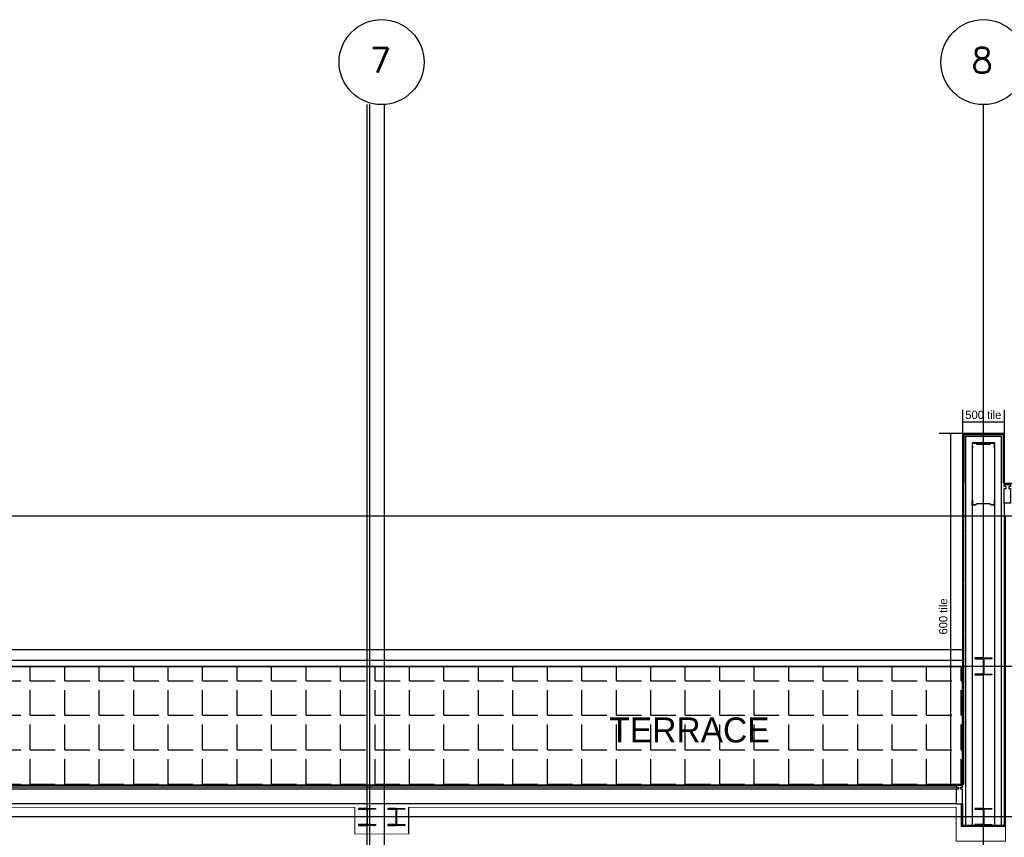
# Model space of a CAD drawing. Header units: millimetres. Extents: x -312551 to 250764, y -35891 to 59426.
# Tile 299 of 316: x 122852 to 134633, y 49640 to 59426. Entities that reach past the tile are written whole.
import ezdxf
from ezdxf.enums import TextEntityAlignment as Align

# ---------------------------------------------------------------- set-up
doc = ezdxf.new("R2010")
doc.units = ezdxf.units.MM
doc.header["$LTSCALE"] = 2.5
for name, color, linetype in [('curtain walling', 7, 'Continuous'), ('GLAZING', 1, 'Continuous'), ('NF ARCH', 4, 'Continuous'), ('NF-AS BUILT', 7, 'Continuous'), ('NF-BUBBLE', 3, 'Continuous'), ('NF-GRIDS', 252, 'Continuous'), ('NF-Steel columns', 6, 'Continuous'), ('TERR TILE 500', 11, 'Continuous'), ('TERR TILE 600', 160, 'Continuous'), ('Terrace', 6, 'Continuous'), ('Terracotta Tile', 30, 'Continuous'), ('Text', 7, 'Continuous')]:
    doc.layers.add(name, color=color, linetype=linetype)
doc.styles.add('ROMANS', font='romans.shx', dxfattribs={"width": 0.8})

# ---------------------------------------------------------------- blocks, each defined once
blk = doc.blocks.new('BUBBLEGRID')
at = {"layer": 'NF-BUBBLE'}
blk.add_circle((-678, 0), 678, dxfattribs=at)
at = {"layer": 'NF-BUBBLE', "color": 1, "style": 'ROMANS'}
blk.add_attdef('888', text='', height=400, dxfattribs=at).set_placement((-698, -173), align=Align.CENTER)

msp = doc.modelspace()

# ---------------------------------------------------------------- hatches: boundary and pattern name
at = {"layer": 'Terrace'}
h = msp.add_hatch(dxfattribs=at)
h.set_pattern_fill('ANGLE', color=256, scale=1500, style=0)
h.set_pattern_definition([(0, (-2071521.74, -4242199.36), (0, 412.5), [300, -112.5]), (90, (-2071521.74, -4242199.36), (-412.5, 3e-14), [300, -112.5])])
h.paths.add_polyline_path([(110678.8, 51684.5), (110678.8, 50264.5), (134132.8, 50264.5), (134132.8, 51684.5)])

# ---------------------------------------------------------------- linework, layer by layer
for p, q in [((134169.8, 54440.5), (134595.8, 54440.5)), ((134169.8, 54440.5), (134169.8, 49782.9)), ((134595.8, 54440.5), (134595.8, 49782.9)), ((134515.8, 54360.5), (134249.8, 54360.5)), ((134249.8, 54310.5), (134249.8, 49782.9)), ((134515.8, 54310.5), (134515.8, 49782.9))]:
    msp.add_line(p, q)
for points in [[(134505.8, 54310.5), (134515.8, 54310.5), (134515.8, 54360.5), (134475.8, 54360.5), (134455.8, 54345.5), (134309.8, 54345.5), (134289.8, 54360.5), (134249.8, 54360.5), (134249.8, 54310.5), (134259.8, 54310.5), (134259.8, 54312.5), (134251.8, 54312.5), (134251.8, 54358.5), (134289.1, 54358.5), (134309.1, 54343.5), (134456.5, 54343.5), (134476.5, 54358.5), (134513.8, 54358.5), (134513.8, 54312.5), (134505.8, 54312.5)], [(134505.8, 53667.8), (134515.8, 53667.8), (134515.8, 53617.8), (134475.8, 53617.8), (134455.8, 53632.8), (134309.8, 53632.8), (134289.8, 53617.8), (134249.8, 53617.8), (134249.8, 53667.8), (134259.8, 53667.8), (134259.8, 53665.8), (134251.8, 53665.8), (134251.8, 53619.8), (134289.1, 53619.8), (134309.1, 53634.8), (134456.5, 53634.8), (134476.5, 53619.8), (134513.8, 53619.8), (134513.8, 53665.8), (134505.8, 53665.8)]]:
    msp.add_lwpolyline(points, close=True)
at = {"layer": 'curtain walling'}
for points in [[(134707.8, 53839.5), (134685.3, 53839.5), (134685.3, 53814.5), (134707.8, 53814.5), (134707.8, 53639.5), (134632.8, 53639.5), (134632.8, 53814.5), (134655.3, 53814.5), (134655.3, 53839.5), (134632.8, 53839.5), (134632.8, 53864.5), (134707.8, 53864.5), (134707.8, 53839.5)], [(134057.8, 50239.5), (134080.3, 50239.5), (134080.3, 50214.5), (134057.8, 50214.5), (134057.8, 50039.5), (134132.8, 50039.5), (134132.8, 50214.5), (134110.3, 50214.5), (134110.3, 50239.5), (134132.8, 50239.5), (134132.8, 50264.5), (134057.8, 50264.5), (134057.8, 50239.5)]]:
    msp.add_lwpolyline(points, dxfattribs=at)
at = {"layer": 'GLAZING'}
for p, q in [((134632.8, 53639.5), (134632.8, 49782.9)), ((134057.8, 50264.5), (110753.8, 50264.5)), ((134057.8, 50239.5), (110753.8, 50239.5)), ((134057.8, 50214.5), (110753.8, 50214.5)), ((134057.8, 50039.5), (110753.8, 50039.5)), ((134117.8, 50039.5), (134117.8, 49767.9)), ((134132.8, 50039.5), (134132.8, 49782.9)), ((134647.8, 49767.9), (134117.8, 49767.9)), ((134632.8, 49782.9), (134132.8, 49782.9))]:
    msp.add_line(p, q, dxfattribs=at)
at = {"layer": 'NF ARCH'}
for p, q in [((134132.8, 51884.5), (110678.8, 51884.5)), ((110678.8, 51759.5), (134132.8, 51759.5)), ((110678.8, 51684.5), (134132.8, 51684.5))]:
    msp.add_line(p, q, dxfattribs=at)
at = {"layer": 'NF ARCH', "linetype": 'Continuous', "ltscale": 5}
for p, q in [((134040.3, 50264.5), (119682.8, 50264.5)), ((134040.3, 50214.5), (119682.8, 50214.5))]:
    msp.add_line(p, q, dxfattribs=at)
at = {"layer": 'NF-AS BUILT', "const_width": 10}
msp.add_lwpolyline([(141847.8, 50039.5), (141847.8, 49634.5), (141362.8, 49634.5), (141362.8, 53484.5), (134647.8, 53484.5), (134647.8, 49594.5), (134057.8, 49594.5), (134057.8, 49999.5), (127502.8, 49999.5), (127502.8, 49679.5), (126862.8, 49679.5), (126862.8, 49999.5), (120112.8, 49999.5), (120112.8, 49579.5), (119852.8, 49579.5), (119852.8, 49999.5), (115312.8, 49999.5), (115312.8, 49584.5), (115052.8, 49584.5), (115052.8, 49986.1)], dxfattribs=at)
at = {"layer": 'NF-AS BUILT'}
msp.add_lwpolyline([(127502.8, 49999.5), (127502.8, 49679.5)], dxfattribs=at)
at = {"layer": 'NF-GRIDS'}
for p, q in [((127007.8, -27784), (127007.8, 58409.3)), ((127042.8, -27784), (127042.8, 58409.3)), ((127217.8, -27784), (127217.8, 58409.3)), ((134382.8, -27784), (134382.8, 58409.3)), ((164549.8, 53484.5), (84521.8, 53484.5)), ((164549.8, 51684.5), (84521.8, 51684.5)), ((164549.8, 49884.5), (84521.8, 49884.5))]:
    msp.add_line(p, q, dxfattribs=at)
at = {"layer": 'NF-Steel columns', "color": 2}
for points in [[(134382.8, 51786.1), (134281.2, 51786.1), (134281.2, 51775.1), (134368.4, 51775.1, -0.4142136), (134379.1, 51764.4), (134379.1, 51604.6, -0.4142136), (134368.4, 51593.9), (134281.2, 51593.9), (134281.2, 51582.9), (134382.8, 51582.9)], [(134382.8, 51786.1), (134484.4, 51786.1), (134484.4, 51775.1), (134397.1, 51775.1, 0.4142136), (134386.4, 51764.4), (134386.4, 51604.6, 0.4142136), (134397.1, 51593.9), (134484.4, 51593.9), (134484.4, 51582.9), (134382.8, 51582.9)], [(127007.8, 49986.1), (126906.2, 49986.1), (126906.2, 49975.1), (126993.4, 49975.1, -0.4142136), (127004.1, 49964.4), (127004.1, 49804.6, -0.4142136), (126993.4, 49793.9), (126906.2, 49793.9), (126906.2, 49782.9), (127007.8, 49782.9)], [(127007.8, 49986.1), (127109.4, 49986.1), (127109.4, 49975.1), (127022.1, 49975.1, 0.4142136), (127011.4, 49964.4), (127011.4, 49804.6, 0.4142136), (127022.1, 49793.9), (127109.4, 49793.9), (127109.4, 49782.9), (127007.8, 49782.9)], [(127357.8, 49986.1), (127256.2, 49986.1), (127256.2, 49975.1), (127343.4, 49975.1, -0.4142136), (127354.1, 49964.4), (127354.1, 49804.6, -0.4142136), (127343.4, 49793.9), (127256.2, 49793.9), (127256.2, 49782.9), (127357.8, 49782.9)], [(127357.8, 49986.1), (127459.4, 49986.1), (127459.4, 49975.1), (127372.1, 49975.1, 0.4142136), (127361.4, 49964.4), (127361.4, 49804.6, 0.4142136), (127372.1, 49793.9), (127459.4, 49793.9), (127459.4, 49782.9), (127357.8, 49782.9)], [(134382.8, 49986.1), (134281.2, 49986.1), (134281.2, 49975.1), (134368.4, 49975.1, -0.4142136), (134379.1, 49964.4), (134379.1, 49804.6, -0.4142136), (134368.4, 49793.9), (134281.2, 49793.9), (134281.2, 49782.9), (134382.8, 49782.9)], [(134382.8, 49986.1), (134484.4, 49986.1), (134484.4, 49975.1), (134397.1, 49975.1, 0.4142136), (134386.4, 49964.4), (134386.4, 49804.6, 0.4142136), (134397.1, 49793.9), (134484.4, 49793.9), (134484.4, 49782.9), (134382.8, 49782.9)]]:
    msp.add_lwpolyline(points, format="xyb", dxfattribs=at)
at = {"layer": 'TERR TILE 500'}
for p, q in [((134132.8, 54757), (134132.8, 54469.5)), ((134632.8, 54757), (134632.8, 54469.5)), ((134132.8, 54613.2), (134632.8, 54613.2))]:
    msp.add_line(p, q, dxfattribs=at)
at = {"layer": 'TERR TILE 600'}
for p, q in [((133853.3, 54477.5), (134136.8, 54477.5)), ((133993.1, 50277.5), (133993.1, 54477.5)), ((134632.8, 53877.5), (134916.3, 53877.5)), ((133849.3, 50277.5), (134132.8, 50277.5))]:
    msp.add_line(p, q, dxfattribs=at)
at = {"layer": 'Terrace'}
msp.add_lwpolyline([(110678.8, 51684.5), (110678.8, 50264.5), (134132.8, 50264.5), (134132.8, 51684.5)], close=True, dxfattribs=at)
at = {"layer": 'Terracotta Tile'}
for p, q in [((134132.8, 54469.5), (134132.8, 53877.5)), ((134147.8, 54454.5), (134132.8, 54469.5)), ((134136.8, 54477.5), (134628.8, 54477.5)), ((134151.8, 54462.5), (134136.8, 54477.5)), ((134147.8, 54454.5), (134147.8, 53877.5)), ((134151.8, 54462.5), (134613.8, 54462.5)), ((134613.8, 54462.5), (134628.8, 54477.5)), ((134617.8, 54454.5), (134632.8, 54469.5)), ((134617.8, 54454.5), (134617.8, 53877.5)), ((134632.8, 54469.5), (134632.8, 53877.5)), ((134132.8, 53877.5), (134147.8, 53877.5)), ((134632.8, 53877.5), (134617.8, 53877.5)), ((134632.8, 53877.5), (134617.8, 53877.5)), ((134632.8, 53877.5), (134617.8, 53877.5)), ((134632.8, 53877.5), (134617.8, 53877.5))]:
    msp.add_line(p, q, dxfattribs=at)
for points in [[(134132.8, 53869.5), (134132.8, 53277.5), (134147.8, 53277.5), (134147.8, 53869.5)], [(134132.8, 53269.5), (134132.8, 52677.5), (134147.8, 52677.5), (134147.8, 53269.5)], [(134132.8, 52669.5), (134132.8, 52077.5), (134147.8, 52077.5), (134147.8, 52669.5)], [(134132.8, 52069.5), (134132.8, 51477.5), (134147.8, 51477.5), (134147.8, 52069.5)], [(134132.8, 51469.5), (134132.8, 50877.5), (134147.8, 50877.5), (134147.8, 51469.5)], [(134132.8, 50869.5), (134132.8, 50277.5), (134147.8, 50277.5), (134147.8, 50869.5)]]:
    msp.add_lwpolyline(points, close=True, dxfattribs=at)

# ---------------------------------------------------------------- block references
at = {"layer": 'NF-GRIDS', "xscale": 0.75, "yscale": 0.75, "zscale": 0.75}
for p, values in [((127690.9, 58917.4), {'888': '7'}), ((134890.9, 58917.4), {'888': '8'})]:
    msp.add_blockref('BUBBLEGRID', p, dxfattribs=at).add_auto_attribs(values)

# ---------------------------------------------------------------- texts
at = {"layer": 'TERR TILE 500', "insert": (134165.9, 54746.1), "char_height": 100, "width": 517.833, "attachment_point": 1}
msp.add_mtext('500 tile', dxfattribs=at)
at = {"layer": 'TERR TILE 600', "insert": (133851.4, 52067.1), "char_height": 100, "width": 503.066, "attachment_point": 1, "rotation": 90}
msp.add_mtext('600 tile', dxfattribs=at)
at = {"layer": 'Text'}
msp.add_text('TERRACE', height=300, dxfattribs=at).set_placement((129907.8, 50774.7))

doc.saveas('drawing.dxf')
